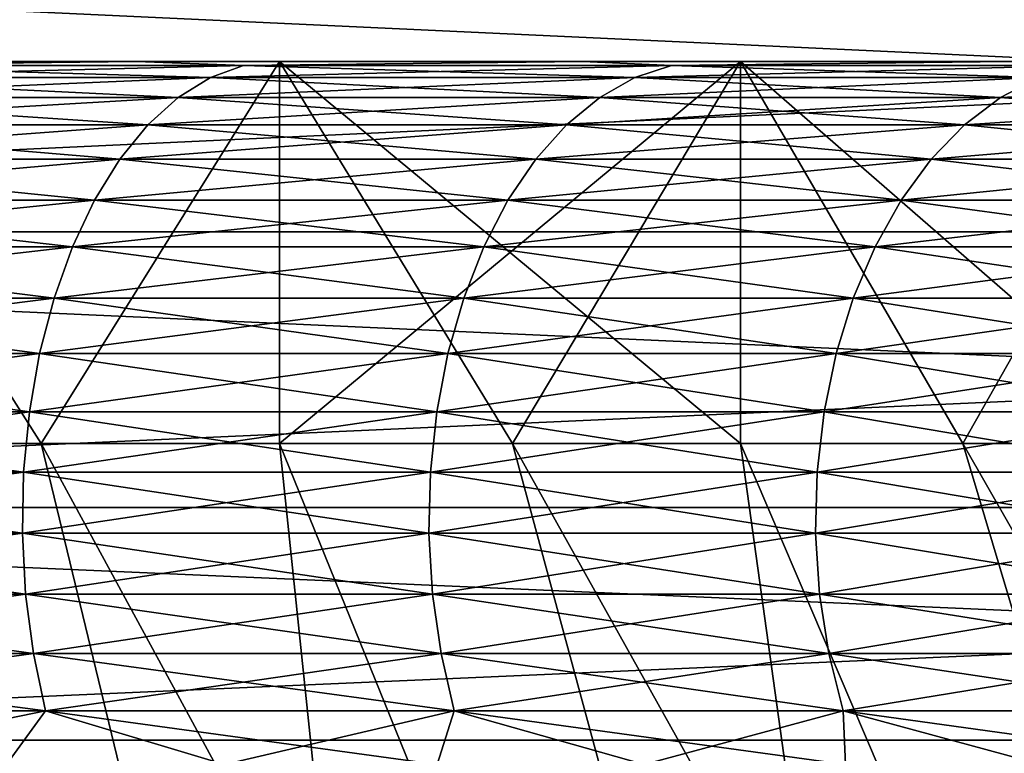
# Model space of a CAD drawing. Header units: metres. Extents: x -105 to 105, y -72 to 59.
# Tile 381 of 414: x 80.552 to 81.84, y 24.344 to 25.305. Entities that reach past the tile are written whole.
import ezdxf

# ---------------------------------------------------------------- set-up
doc = ezdxf.new("R2010")
doc.units = ezdxf.units.M
doc.layers.add('solid_509431_AD150_SW0001', color=7, linetype='CONTINUOUS')

msp = doc.modelspace()

# ---------------------------------------------------------------- linework, layer by layer
at = {"layer": 'solid_509431_AD150_SW0001'}
for points in [[(87.321823, 25.450001, 10.206499), (77.678177, 25.450001, 15.774263), (78.232864, 25.027069, 15.454014)], [(77.678177, 25.450001, -15.774263), (87.321823, 25.450001, -10.206499), (86.767136, 25.027069, -10.526749)], [(77.678177, 25.450001, -15.774263), (86.767136, 25.027069, -10.526749), (78.232857, 25.027073, -15.454017)], [(87.321823, 25.450001, 10.206499), (78.232864, 25.027069, 15.454014), (86.767143, 25.027073, 10.526746)], [(80.705086, 25.25, 8.933756), (80.095459, 25.25, 9.29496), (80.260666, 25.244822, 9.111745)], [(80.892014, 25.25, 9.229664), (80.095459, 25.25, 9.29496), (80.705086, 25.25, 8.933756)], [(80.892014, 25.25, 9.229664), (80.262352, 25.25, 9.60261), (80.095459, 25.25, 9.29496)], [(80.095459, 25.25, -9.29496), (80.262352, 25.25, -9.60261), (80.892014, 25.25, -9.229664)], [(80.705086, 25.25, -8.933756), (80.095459, 25.25, -9.29496), (80.892014, 25.25, -9.229664)], [(80.260666, 25.244822, -9.111745), (80.095459, 25.25, -9.29496), (80.705086, 25.25, -8.933756)], [(80.705086, 25.25, 8.933756), (80.260666, 25.244822, 9.111745), (80.845345, 25.244822, 8.748172)], [(80.260666, 25.244822, -9.111745), (80.705086, 25.25, -8.933756), (80.845345, 25.244822, -8.748172)], [(80.580238, 24.75, -9.421435), (80.262352, 25.25, -9.60261), (80.26223, 24.75, -9.602678)], [(80.26223, 24.75, 9.602678), (80.262352, 25.25, 9.60261), (80.580238, 24.75, 9.421435)], [(80.580238, 24.75, -9.421435), (80.892014, 25.25, -9.229664), (80.262352, 25.25, -9.60261)], [(80.580238, 24.75, 9.421435), (80.262352, 25.25, 9.60261), (80.892014, 25.25, 9.229664)], [(80.89209, 24.75, -9.229615), (80.892014, 25.25, -9.229664), (80.580238, 24.75, -9.421435)], [(80.580238, 24.75, 9.421435), (80.892014, 25.25, 9.229664), (80.89209, 24.75, 9.229615)], [(81.289192, 25.25, 8.532645), (80.705086, 25.25, 8.933756), (80.845345, 25.244822, 8.748172)], [(81.495316, 25.25, 8.815521), (80.705086, 25.25, 8.933756), (81.289192, 25.25, 8.532645)], [(81.495316, 25.25, 8.815521), (80.892014, 25.25, 9.229664), (80.705086, 25.25, 8.933756)], [(80.705086, 25.25, -8.933756), (80.892014, 25.25, -9.229664), (81.495316, 25.25, -8.815521)], [(81.289192, 25.25, -8.532645), (80.705086, 25.25, -8.933756), (81.495316, 25.25, -8.815521)], [(80.845345, 25.244822, -8.748172), (80.705086, 25.25, -8.933756), (81.289192, 25.25, -8.532645)], [(81.289192, 25.25, 8.532645), (80.845345, 25.244822, 8.748172), (81.404984, 25.244822, 8.347137)], [(80.845345, 25.244822, -8.748172), (81.289192, 25.25, -8.532645), (81.404984, 25.244822, -8.347137)], [(81.495277, 24.75, -8.81555), (81.495316, 25.25, -8.815521), (80.892014, 25.25, -9.229664)], [(81.19722, 24.75, -9.027568), (80.892014, 25.25, -9.229664), (80.89209, 24.75, -9.229615)], [(81.495277, 24.75, -8.81555), (80.892014, 25.25, -9.229664), (81.19722, 24.75, -9.027568)], [(80.89209, 24.75, 9.229615), (80.892014, 25.25, 9.229664), (81.495316, 25.25, 8.815521)], [(80.89209, 24.75, 9.229615), (81.495316, 25.25, 8.815521), (81.19722, 24.75, 9.027568)], [(81.19722, 24.75, 9.027568), (81.495316, 25.25, 8.815521), (81.495277, 24.75, 8.81555)], [(81.845238, 25.25, 8.093374), (81.289192, 25.25, 8.532645), (81.404984, 25.244822, 8.347137)], [(82.069618, 25.25, 8.361993), (81.289192, 25.25, 8.532645), (81.845238, 25.25, 8.093374)], [(82.069618, 25.25, 8.361993), (81.495316, 25.25, 8.815521), (81.289192, 25.25, 8.532645)], [(81.289192, 25.25, -8.532645), (81.495316, 25.25, -8.815521), (82.069618, 25.25, -8.361993)], [(81.845238, 25.25, -8.093374), (81.289192, 25.25, -8.532645), (82.069618, 25.25, -8.361993)], [(81.404984, 25.244822, -8.347137), (81.289192, 25.25, -8.532645), (81.845238, 25.25, -8.093374)], [(81.845238, 25.25, 8.093374), (81.404984, 25.244822, 8.347137), (81.937202, 25.244822, 7.910359)], [(81.404984, 25.244822, -8.347137), (81.845238, 25.25, -8.093374), (81.937202, 25.244822, -7.910359)], [(81.786156, 24.75, -8.593639), (81.495316, 25.25, -8.815521), (81.495277, 24.75, -8.81555)], [(81.495277, 24.75, 8.81555), (81.495316, 25.25, 8.815521), (81.786156, 24.75, 8.593639)], [(82.069603, 24.75, -8.362011), (82.069618, 25.25, -8.361993), (81.495316, 25.25, -8.815521)], [(82.069603, 24.75, -8.362011), (81.495316, 25.25, -8.815521), (81.786156, 24.75, -8.593639)], [(81.786156, 24.75, 8.593639), (81.495316, 25.25, 8.815521), (82.069618, 25.25, 8.361993)], [(81.786156, 24.75, 8.593639), (82.069618, 25.25, 8.361993), (82.069603, 24.75, 8.362011)], [(80.260666, 25.244822, 9.111745), (80.221436, 25.229061, 9.043793), (80.80175, 25.229061, 8.682931)], [(80.845345, 25.244822, -8.748172), (80.80175, 25.229061, -8.682931), (80.221436, 25.229061, -9.043793)], [(80.260666, 25.244822, -9.111745), (80.845345, 25.244822, -8.748172), (80.221436, 25.229061, -9.043793)], [(80.845345, 25.244822, 8.748172), (80.260666, 25.244822, 9.111745), (80.80175, 25.229061, 8.682931)], [(80.845345, 25.244822, 8.748172), (80.80175, 25.229061, 8.682931), (81.357216, 25.229061, 8.284887)], [(81.404984, 25.244822, -8.347137), (81.357216, 25.229061, -8.284887), (80.80175, 25.229061, -8.682931)], [(80.845345, 25.244822, -8.748172), (81.404984, 25.244822, -8.347137), (80.80175, 25.229061, -8.682931)], [(81.404984, 25.244822, 8.347137), (80.845345, 25.244822, 8.748172), (81.357216, 25.229061, 8.284887)], [(81.404984, 25.244822, 8.347137), (81.357216, 25.229061, 8.284887), (81.885468, 25.229061, 7.851367)], [(81.937202, 25.244822, -7.910359), (81.885468, 25.229061, -7.851367), (81.357216, 25.229061, -8.284887)], [(81.404984, 25.244822, -8.347137), (81.937202, 25.244822, -7.910359), (81.357216, 25.229061, -8.284887)], [(81.937202, 25.244822, 7.910359), (81.404984, 25.244822, 8.347137), (81.885468, 25.229061, 7.851367)], [(80.221436, 25.229061, 9.043793), (80.183601, 25.202997, 8.978262), (80.759712, 25.202997, 8.620015)], [(80.80175, 25.229061, -8.682931), (80.759712, 25.202997, -8.620015), (80.183601, 25.202997, -8.978262)], [(80.221436, 25.229061, -9.043793), (80.80175, 25.229061, -8.682931), (80.183601, 25.202997, -8.978262)], [(80.80175, 25.229061, 8.682931), (80.221436, 25.229061, 9.043793), (80.759712, 25.202997, 8.620015)], [(80.80175, 25.229061, 8.682931), (80.759712, 25.202997, 8.620015), (81.311157, 25.202997, 8.224855)], [(81.357216, 25.229061, -8.284887), (81.311157, 25.202997, -8.224855), (80.759712, 25.202997, -8.620015)], [(80.80175, 25.229061, -8.682931), (81.357216, 25.229061, -8.284887), (80.759712, 25.202997, -8.620015)], [(81.357216, 25.229061, 8.284887), (80.80175, 25.229061, 8.682931), (81.311157, 25.202997, 8.224855)], [(81.357216, 25.229061, 8.284887), (81.311157, 25.202997, 8.224855), (81.835571, 25.202997, 7.794477)], [(81.885468, 25.229061, -7.851367), (81.835571, 25.202997, -7.794477), (81.311157, 25.202997, -8.224855)], [(81.357216, 25.229061, -8.284887), (81.885468, 25.229061, -7.851367), (81.311157, 25.202997, -8.224855)], [(81.885468, 25.229061, 7.851367), (81.357216, 25.229061, 8.284887), (81.835571, 25.202997, 7.794477)], [(81.885468, 25.229061, 7.851367), (81.835571, 25.202997, 7.794477), (82.330719, 25.202997, 7.33072)], [(82.384224, 25.229061, -7.384226), (82.330719, 25.202997, -7.33072), (81.835571, 25.202997, -7.794477)], [(81.885468, 25.229061, -7.851367), (82.384224, 25.229061, -7.384226), (81.835571, 25.202997, -7.794477)], [(80.183601, 25.202997, 8.978262), (80.147835, 25.167095, 8.916318), (80.719971, 25.167095, 8.560542)], [(80.759712, 25.202997, -8.620015), (80.719971, 25.167095, -8.560542), (80.147835, 25.167095, -8.916318)], [(80.183601, 25.202997, -8.978262), (80.759712, 25.202997, -8.620015), (80.147835, 25.167095, -8.916318)], [(80.759712, 25.202997, 8.620015), (80.183601, 25.202997, 8.978262), (80.719971, 25.167095, 8.560542)], [(80.759712, 25.202997, 8.620015), (80.719971, 25.167095, 8.560542), (81.267609, 25.167095, 8.16811)], [(81.311157, 25.202997, -8.224855), (81.267609, 25.167095, -8.16811), (80.719971, 25.167095, -8.560542)], [(80.759712, 25.202997, -8.620015), (81.311157, 25.202997, -8.224855), (80.719971, 25.167095, -8.560542)], [(81.311157, 25.202997, 8.224855), (80.759712, 25.202997, 8.620015), (81.267609, 25.167095, 8.16811)], [(81.311157, 25.202997, 8.224855), (81.267609, 25.167095, 8.16811), (81.788414, 25.167095, 7.7407)], [(81.835571, 25.202997, -7.794477), (81.788414, 25.167095, -7.7407), (81.267609, 25.167095, -8.16811)], [(81.311157, 25.202997, -8.224855), (81.835571, 25.202997, -7.794477), (81.267609, 25.167095, -8.16811)], [(81.835571, 25.202997, 7.794477), (81.311157, 25.202997, 8.224855), (81.788414, 25.167095, 7.7407)], [(81.835571, 25.202997, 7.794477), (81.788414, 25.167095, 7.7407), (82.280144, 25.167095, 7.280143)], [(82.330719, 25.202997, -7.33072), (82.280144, 25.167095, -7.280143), (81.788414, 25.167095, -7.7407)], [(81.835571, 25.202997, -7.794477), (82.330719, 25.202997, -7.33072), (81.788414, 25.167095, -7.7407)], [(82.330719, 25.202997, 7.33072), (81.835571, 25.202997, 7.794477), (82.280144, 25.167095, 7.280143)], [(80.147835, 25.167095, 8.916318), (80.114784, 25.121994, 8.859063), (80.683243, 25.121994, 8.505572)], [(80.719971, 25.167095, -8.560542), (80.683243, 25.121994, -8.505572), (80.114784, 25.121994, -8.859063)], [(80.147835, 25.167095, -8.916318), (80.719971, 25.167095, -8.560542), (80.114784, 25.121994, -8.859063)], [(80.719971, 25.167095, 8.560542), (80.147835, 25.167095, 8.916318), (80.683243, 25.121994, 8.505572)], [(80.719971, 25.167095, 8.560542), (80.683243, 25.121994, 8.505572), (81.227364, 25.121994, 8.11566)], [(81.267609, 25.167095, -8.16811), (81.227364, 25.121994, -8.11566), (80.683243, 25.121994, -8.505572)], [(80.719971, 25.167095, -8.560542), (81.267609, 25.167095, -8.16811), (80.683243, 25.121994, -8.505572)], [(81.267609, 25.167095, 8.16811), (80.719971, 25.167095, 8.560542), (81.227364, 25.121994, 8.11566)], [(81.267609, 25.167095, 8.16811), (81.227364, 25.121994, 8.11566), (81.74482, 25.121994, 7.690994)], [(81.788414, 25.167095, -7.7407), (81.74482, 25.121994, -7.690994), (81.227364, 25.121994, -8.11566)], [(81.267609, 25.167095, -8.16811), (81.788414, 25.167095, -7.7407), (81.227364, 25.121994, -8.11566)], [(81.788414, 25.167095, 7.7407), (81.267609, 25.167095, 8.16811), (81.74482, 25.121994, 7.690994)], [(81.788414, 25.167095, 7.7407), (81.74482, 25.121994, 7.690994), (82.233391, 25.121994, 7.233395)], [(82.280144, 25.167095, -7.280143), (82.233391, 25.121994, -7.233395), (81.74482, 25.121994, -7.690994)], [(81.788414, 25.167095, -7.7407), (82.280144, 25.167095, -7.280143), (81.74482, 25.121994, -7.690994)], [(82.280144, 25.167095, 7.280143), (81.788414, 25.167095, 7.7407), (82.233391, 25.121994, 7.233395)], [(80.114784, 25.121994, 8.859063), (80.085022, 25.068493, 8.807515), (80.650169, 25.068493, 8.456081)], [(80.683243, 25.121994, -8.505572), (80.650169, 25.068493, -8.456081), (80.085022, 25.068493, -8.807515)], [(80.114784, 25.121994, -8.859063), (80.683243, 25.121994, -8.505572), (80.085022, 25.068493, -8.807515)], [(80.683243, 25.121994, 8.505572), (80.114784, 25.121994, 8.859063), (80.650169, 25.068493, 8.456081)], [(80.683243, 25.121994, 8.505572), (80.650169, 25.068493, 8.456081), (81.191132, 25.068493, 8.068438)], [(81.227364, 25.121994, -8.11566), (81.191132, 25.068493, -8.068438), (80.650169, 25.068493, -8.456081)], [(80.683243, 25.121994, -8.505572), (81.227364, 25.121994, -8.11566), (80.650169, 25.068493, -8.456081)], [(81.227364, 25.121994, 8.11566), (80.683243, 25.121994, 8.505572), (81.191132, 25.068493, 8.068438)], [(81.227364, 25.121994, 8.11566), (81.191132, 25.068493, 8.068438), (81.705574, 25.068493, 7.646243)], [(81.74482, 25.121994, -7.690994), (81.705574, 25.068493, -7.646243), (81.191132, 25.068493, -8.068438)], [(81.227364, 25.121994, -8.11566), (81.74482, 25.121994, -7.690994), (81.191132, 25.068493, -8.068438)], [(81.74482, 25.121994, 7.690994), (81.227364, 25.121994, 8.11566), (81.705574, 25.068493, 7.646243)], [(81.74482, 25.121994, 7.690994), (81.705574, 25.068493, 7.646243), (82.191307, 25.068493, 7.191307)], [(82.233391, 25.121994, -7.233395), (82.191307, 25.068493, -7.191307), (81.705574, 25.068493, -7.646243)], [(81.74482, 25.121994, -7.690994), (82.233391, 25.121994, -7.233395), (81.705574, 25.068493, -7.646243)], [(82.233391, 25.121994, 7.233395), (81.74482, 25.121994, 7.690994), (82.191307, 25.068493, 7.191307)], [(80.085022, 25.068493, 8.807515), (80.059082, 25.007549, 8.762593), (80.621353, 25.007549, 8.412951)], [(80.650169, 25.068493, -8.456081), (80.621353, 25.007549, -8.412951), (80.059082, 25.007549, -8.762593)], [(80.085022, 25.068493, -8.807515), (80.650169, 25.068493, -8.456081), (80.059082, 25.007549, -8.762593)], [(80.650169, 25.068493, 8.456081), (80.085022, 25.068493, 8.807515), (80.621353, 25.007549, 8.412951)], [(80.650169, 25.068493, 8.456081), (80.621353, 25.007549, 8.412951), (81.159554, 25.007549, 8.027285)], [(81.191132, 25.068493, -8.068438), (81.159554, 25.007549, -8.027285), (80.621353, 25.007549, -8.412951)], [(80.650169, 25.068493, -8.456081), (81.191132, 25.068493, -8.068438), (80.621353, 25.007549, -8.412951)], [(81.191132, 25.068493, 8.068438), (80.650169, 25.068493, 8.456081), (81.159554, 25.007549, 8.027285)], [(81.191132, 25.068493, 8.068438), (81.159554, 25.007549, 8.027285), (81.671371, 25.007549, 7.607244)], [(81.705574, 25.068493, -7.646243), (81.671371, 25.007549, -7.607244), (81.159554, 25.007549, -8.027285)], [(81.191132, 25.068493, -8.068438), (81.705574, 25.068493, -7.646243), (81.159554, 25.007549, -8.027285)], [(81.705574, 25.068493, 7.646243), (81.191132, 25.068493, 8.068438), (81.671371, 25.007549, 7.607244)], [(81.705574, 25.068493, 7.646243), (81.671371, 25.007549, 7.607244), (82.154625, 25.007549, 7.154627)], [(82.191307, 25.068493, -7.191307), (82.154625, 25.007549, -7.154627), (81.671371, 25.007549, -7.607244)], [(81.705574, 25.068493, -7.646243), (82.191307, 25.068493, -7.191307), (81.671371, 25.007549, -7.607244)], [(82.191307, 25.068493, 7.191307), (81.705574, 25.068493, 7.646243), (82.154625, 25.007549, 7.154627)], [(78.232857, 25.027073, -15.454017), (86.767136, 25.027069, -10.526749), (86.236435, 24.666332, -10.833148)], [(78.232857, 25.027073, -15.454017), (86.236435, 24.666332, -10.833148), (78.763557, 24.666334, -15.147616)], [(86.767143, 25.027073, 10.526746), (78.232864, 25.027069, 15.454014), (78.763565, 24.666332, 15.147614)], [(86.767143, 25.027073, 10.526746), (78.763565, 24.666332, 15.147614), (86.236443, 24.666334, 10.833145)], [(80.059082, 25.007549, 8.762593), (80.037437, 24.940241, 8.725095), (80.597298, 24.940241, 8.376949)], [(80.621353, 25.007549, -8.412951), (80.597298, 24.940241, -8.376949), (80.037437, 24.940241, -8.725095)], [(80.059082, 25.007549, -8.762593), (80.621353, 25.007549, -8.412951), (80.037437, 24.940241, -8.725095)], [(80.621353, 25.007549, 8.412951), (80.059082, 25.007549, 8.762593), (80.597298, 24.940241, 8.376949)], [(80.621353, 25.007549, 8.412951), (80.597298, 24.940241, 8.376949), (81.133194, 24.940241, 7.992933)], [(81.159554, 25.007549, -8.027285), (81.133194, 24.940241, -7.992933), (80.597298, 24.940241, -8.376949)], [(80.621353, 25.007549, -8.412951), (81.159554, 25.007549, -8.027285), (80.597298, 24.940241, -8.376949)], [(81.159554, 25.007549, 8.027285), (80.621353, 25.007549, 8.412951), (81.133194, 24.940241, 7.992933)], [(81.159554, 25.007549, 8.027285), (81.133194, 24.940241, 7.992933), (81.642822, 24.940241, 7.574689)], [(81.671371, 25.007549, -7.607244), (81.642822, 24.940241, -7.574689), (81.133194, 24.940241, -7.992933)], [(81.159554, 25.007549, -8.027285), (81.671371, 25.007549, -7.607244), (81.133194, 24.940241, -7.992933)], [(81.671371, 25.007549, 7.607244), (81.159554, 25.007549, 8.027285), (81.642822, 24.940241, 7.574689)], [(81.671371, 25.007549, 7.607244), (81.642822, 24.940241, 7.574689), (82.124008, 24.940241, 7.12401)], [(82.154625, 25.007549, -7.154627), (82.124008, 24.940241, -7.12401), (81.642822, 24.940241, -7.574689)], [(81.671371, 25.007549, -7.607244), (82.154625, 25.007549, -7.154627), (81.642822, 24.940241, -7.574689)], [(82.154625, 25.007549, 7.154627), (81.671371, 25.007549, 7.607244), (82.124008, 24.940241, 7.12401)], [(80.037437, 24.940241, 8.725095), (80.020454, 24.867771, 8.695687), (80.57843, 24.867771, 8.348716)], [(80.597298, 24.940241, -8.376949), (80.57843, 24.867771, -8.348716), (80.020454, 24.867771, -8.695687)], [(80.037437, 24.940241, -8.725095), (80.597298, 24.940241, -8.376949), (80.020454, 24.867771, -8.695687)], [(80.597298, 24.940241, 8.376949), (80.037437, 24.940241, 8.725095), (80.57843, 24.867771, 8.348716)], [(80.597298, 24.940241, 8.376949), (80.57843, 24.867771, 8.348716), (81.112518, 24.867771, 7.965994)], [(81.133194, 24.940241, -7.992933), (81.112518, 24.867771, -7.965994), (80.57843, 24.867771, -8.348716)], [(80.597298, 24.940241, -8.376949), (81.133194, 24.940241, -7.992933), (80.57843, 24.867771, -8.348716)], [(81.133194, 24.940241, 7.992933), (80.597298, 24.940241, 8.376949), (81.112518, 24.867771, 7.965994)], [(81.133194, 24.940241, 7.992933), (81.112518, 24.867771, 7.965994), (81.620438, 24.867771, 7.54916)], [(81.642822, 24.940241, -7.574689), (81.620438, 24.867771, -7.54916), (81.112518, 24.867771, -7.965994)], [(81.133194, 24.940241, -7.992933), (81.642822, 24.940241, -7.574689), (81.112518, 24.867771, -7.965994)], [(81.642822, 24.940241, 7.574689), (81.133194, 24.940241, 7.992933), (81.620438, 24.867771, 7.54916)], [(81.642822, 24.940241, 7.574689), (81.620438, 24.867771, 7.54916), (82.099998, 24.867771, 7.099999)], [(82.124008, 24.940241, -7.12401), (82.099998, 24.867771, -7.099999), (81.620438, 24.867771, -7.54916)], [(81.642822, 24.940241, -7.574689), (82.124008, 24.940241, -7.12401), (81.620438, 24.867771, -7.54916)], [(82.124008, 24.940241, 7.12401), (81.642822, 24.940241, 7.574689), (82.099998, 24.867771, 7.099999)], [(80.020454, 24.867771, 8.695687), (80.008453, 24.791426, 8.674895), (80.565094, 24.791426, 8.328753)], [(80.57843, 24.867771, -8.348716), (80.565094, 24.791426, -8.328753), (80.008453, 24.791426, -8.674895)], [(80.020454, 24.867771, -8.695687), (80.57843, 24.867771, -8.348716), (80.008453, 24.791426, -8.674895)], [(80.57843, 24.867771, 8.348716), (80.020454, 24.867771, 8.695687), (80.565094, 24.791426, 8.328753)], [(80.57843, 24.867771, 8.348716), (80.565094, 24.791426, 8.328753), (81.097908, 24.791426, 7.946946)], [(81.112518, 24.867771, -7.965994), (81.097908, 24.791426, -7.946946), (80.565094, 24.791426, -8.328753)], [(80.57843, 24.867771, -8.348716), (81.112518, 24.867771, -7.965994), (80.565094, 24.791426, -8.328753)], [(81.112518, 24.867771, 7.965994), (80.57843, 24.867771, 8.348716), (81.097908, 24.791426, 7.946946)], [(81.112518, 24.867771, 7.965994), (81.097908, 24.791426, 7.946946), (81.604607, 24.791426, 7.531109)], [(81.620438, 24.867771, -7.54916), (81.604607, 24.791426, -7.531109), (81.097908, 24.791426, -7.946946)], [(81.112518, 24.867771, -7.965994), (81.620438, 24.867771, -7.54916), (81.097908, 24.791426, -7.946946)], [(81.620438, 24.867771, 7.54916), (81.112518, 24.867771, 7.965994), (81.604607, 24.791426, 7.531109)], [(81.620438, 24.867771, 7.54916), (81.604607, 24.791426, 7.531109), (82.083023, 24.791426, 7.083022)], [(82.099998, 24.867771, -7.099999), (82.083023, 24.791426, -7.083022), (81.604607, 24.791426, -7.531109)], [(81.620438, 24.867771, -7.54916), (82.099998, 24.867771, -7.099999), (81.604607, 24.791426, -7.531109)], [(82.099998, 24.867771, 7.099999), (81.620438, 24.867771, 7.54916), (82.083023, 24.791426, 7.083022)], [(80.008453, 24.791426, 8.674895), (80.001633, 24.712564, 8.663087), (80.557518, 24.712564, 8.317416)], [(80.565094, 24.791426, -8.328753), (80.557518, 24.712564, -8.317416), (80.001633, 24.712564, -8.663087)], [(80.008453, 24.791426, -8.674895), (80.565094, 24.791426, -8.328753), (80.001633, 24.712564, -8.663087)], [(80.565094, 24.791426, 8.328753), (80.008453, 24.791426, 8.674895), (80.557518, 24.712564, 8.317416)], [(80.565094, 24.791426, 8.328753), (80.557518, 24.712564, 8.317416), (81.089607, 24.712564, 7.936128)], [(81.097908, 24.791426, -7.946946), (81.089607, 24.712564, -7.936128), (80.557518, 24.712564, -8.317416)], [(80.565094, 24.791426, -8.328753), (81.097908, 24.791426, -7.946946), (80.557518, 24.712564, -8.317416)], [(81.097908, 24.791426, 7.946946), (80.565094, 24.791426, 8.328753), (81.089607, 24.712564, 7.936128)], [(81.097908, 24.791426, 7.946946), (81.089607, 24.712564, 7.936128), (81.595612, 24.712564, 7.520857)], [(81.604607, 24.791426, -7.531109), (81.595612, 24.712564, -7.520857), (81.089607, 24.712564, -7.936128)], [(81.097908, 24.791426, -7.946946), (81.604607, 24.791426, -7.531109), (81.089607, 24.712564, -7.936128)], [(81.604607, 24.791426, 7.531109), (81.097908, 24.791426, 7.946946), (81.595612, 24.712564, 7.520857)], [(81.604607, 24.791426, 7.531109), (81.595612, 24.712564, 7.520857), (82.07338, 24.712564, 7.07338)], [(82.083023, 24.791426, -7.083022), (82.07338, 24.712564, -7.07338), (81.595612, 24.712564, -7.520857)], [(81.604607, 24.791426, -7.531109), (82.083023, 24.791426, -7.083022), (81.595612, 24.712564, -7.520857)], [(82.083023, 24.791426, 7.083022), (81.604607, 24.791426, 7.531109), (82.07338, 24.712564, 7.07338)], [(81.129105, 22.484085, -10.61594), (80.26223, 24.75, -9.602678), (79.938576, 24.75, -9.773073)], [(80.421692, 22.484085, -10.994062), (81.129105, 22.484085, -10.61594), (79.938576, 24.75, -9.773073)], [(81.129105, 22.484085, 10.61594), (80.26223, 24.75, 9.602678), (80.580238, 24.75, 9.421435)], [(81.129105, 22.484085, 10.61594), (80.421692, 22.484085, 10.994062), (80.26223, 24.75, 9.602678)], [(81.129105, 22.484085, -10.61594), (80.580238, 24.75, -9.421435), (80.26223, 24.75, -9.602678)], [(81.129105, 22.484085, 10.61594), (80.580238, 24.75, 9.421435), (80.89209, 24.75, 9.229615)], [(81.810318, 22.484085, -10.192335), (80.89209, 24.75, -9.229615), (80.580238, 24.75, -9.421435)], [(81.129105, 22.484085, -10.61594), (81.810318, 22.484085, -10.192335), (80.580238, 24.75, -9.421435)], [(81.810318, 22.484085, 10.192335), (80.89209, 24.75, 9.229615), (81.19722, 24.75, 9.027568)], [(81.810318, 22.484085, 10.192335), (81.129105, 22.484085, 10.61594), (80.89209, 24.75, 9.229615)], [(81.810318, 22.484085, -10.192335), (81.19722, 24.75, -9.027568), (80.89209, 24.75, -9.229615)], [(81.810318, 22.484085, 10.192335), (81.19722, 24.75, 9.027568), (81.495277, 24.75, 8.81555)], [(82.462326, 22.484085, -9.725108), (81.495277, 24.75, -8.81555), (81.19722, 24.75, -9.027568)], [(81.810318, 22.484085, -10.192335), (82.462326, 22.484085, -9.725108), (81.19722, 24.75, -9.027568)], [(82.462326, 22.484085, 9.725108), (81.495277, 24.75, 8.81555), (81.786156, 24.75, 8.593639)], [(82.462326, 22.484085, 9.725108), (81.810318, 22.484085, 10.192335), (81.495277, 24.75, 8.81555)], [(82.462326, 22.484085, -9.725108), (81.786156, 24.75, -8.593639), (81.495277, 24.75, -8.81555)], [(82.462326, 22.484085, 9.725108), (81.786156, 24.75, 8.593639), (82.069603, 24.75, 8.362011)], [(83.082413, 22.484085, -9.216219), (82.069603, 24.75, -8.362011), (81.786156, 24.75, -8.593639)], [(82.462326, 22.484085, -9.725108), (83.082413, 22.484085, -9.216219), (81.786156, 24.75, -8.593639)], [(80.001633, 24.712564, 8.663087), (80.00013, 24.632591, 8.660473), (80.55584, 24.632591, 8.314906)], [(80.557518, 24.712564, -8.317416), (80.55584, 24.632591, -8.314906), (80.00013, 24.632591, -8.660473)], [(80.001633, 24.712564, -8.663087), (80.557518, 24.712564, -8.317416), (80.00013, 24.632591, -8.660473)], [(80.557518, 24.712564, 8.317416), (80.001633, 24.712564, 8.663087), (80.55584, 24.632591, 8.314906)], [(80.557518, 24.712564, 8.317416), (80.55584, 24.632591, 8.314906), (81.087769, 24.632591, 7.933734)], [(81.089607, 24.712564, -7.936128), (81.087769, 24.632591, -7.933734), (80.55584, 24.632591, -8.314906)], [(80.557518, 24.712564, -8.317416), (81.089607, 24.712564, -7.936128), (80.55584, 24.632591, -8.314906)], [(81.089607, 24.712564, 7.936128), (80.557518, 24.712564, 8.317416), (81.087769, 24.632591, 7.933734)], [(81.089607, 24.712564, 7.936128), (81.087769, 24.632591, 7.933734), (81.593628, 24.632591, 7.518588)], [(81.595612, 24.712564, -7.520857), (81.593628, 24.632591, -7.518588), (81.087769, 24.632591, -7.933734)], [(81.089607, 24.712564, -7.936128), (81.595612, 24.712564, -7.520857), (81.087769, 24.632591, -7.933734)], [(81.595612, 24.712564, 7.520857), (81.089607, 24.712564, 7.936128), (81.593628, 24.632591, 7.518588)], [(81.595612, 24.712564, 7.520857), (81.593628, 24.632591, 7.518588), (82.071243, 24.632591, 7.071247)], [(82.07338, 24.712564, -7.07338), (82.071243, 24.632591, -7.071247), (81.593628, 24.632591, -7.518588)], [(81.595612, 24.712564, -7.520857), (82.07338, 24.712564, -7.07338), (81.593628, 24.632591, -7.518588)], [(82.07338, 24.712564, 7.07338), (81.595612, 24.712564, 7.520857), (82.071243, 24.632591, 7.071247)], [(78.763557, 24.666334, -15.147616), (86.236435, 24.666332, -10.833148), (85.726868, 24.361702, -11.127349)], [(78.763557, 24.666334, -15.147616), (85.726868, 24.361702, -11.127349), (79.273132, 24.361704, -14.853415)], [(86.236443, 24.666334, 10.833145), (78.763565, 24.666332, 15.147614), (79.273132, 24.361702, 14.853414)], [(86.236443, 24.666334, 10.833145), (79.273132, 24.361702, 14.853414), (85.726868, 24.361704, 11.127347)], [(80.00013, 24.632591, 8.660473), (80.003952, 24.552925, 8.6671), (80.560097, 24.552925, 8.321269)], [(80.55584, 24.632591, 8.314906), (80.00013, 24.632591, 8.660473), (80.560097, 24.552925, 8.321269)], [(80.00013, 24.632591, -8.660473), (80.55584, 24.632591, -8.314906), (80.003952, 24.552925, -8.6671)], [(80.55584, 24.632591, -8.314906), (80.560097, 24.552925, -8.321269), (80.003952, 24.552925, -8.6671)], [(80.55584, 24.632591, 8.314906), (80.560097, 24.552925, 8.321269), (81.09243, 24.552925, 7.939805)], [(81.087769, 24.632591, 7.933734), (80.55584, 24.632591, 8.314906), (81.09243, 24.552925, 7.939805)], [(80.55584, 24.632591, -8.314906), (81.087769, 24.632591, -7.933734), (80.560097, 24.552925, -8.321269)], [(81.087769, 24.632591, -7.933734), (81.09243, 24.552925, -7.939805), (80.560097, 24.552925, -8.321269)], [(81.087769, 24.632591, 7.933734), (81.09243, 24.552925, 7.939805), (81.598671, 24.552925, 7.524341)], [(81.593628, 24.632591, 7.518588), (81.087769, 24.632591, 7.933734), (81.598671, 24.552925, 7.524341)], [(81.087769, 24.632591, -7.933734), (81.593628, 24.632591, -7.518588), (81.09243, 24.552925, -7.939805)], [(81.593628, 24.632591, -7.518588), (81.598671, 24.552925, -7.524341), (81.09243, 24.552925, -7.939805)], [(81.593628, 24.632591, 7.518588), (81.598671, 24.552925, 7.524341), (82.07666, 24.552925, 7.076657)], [(82.071243, 24.632591, 7.071247), (81.593628, 24.632591, 7.518588), (82.07666, 24.552925, 7.076657)], [(81.593628, 24.632591, -7.518588), (82.071243, 24.632591, -7.071247), (81.598671, 24.552925, -7.524341)], [(82.071243, 24.632591, -7.071247), (82.07666, 24.552925, -7.076657), (81.598671, 24.552925, -7.524341)], [(80.003952, 24.552925, 8.6671), (80.013046, 24.474989, 8.68285), (80.570198, 24.474989, 8.33639)], [(80.560097, 24.552925, 8.321269), (80.003952, 24.552925, 8.6671), (80.570198, 24.474989, 8.33639)], [(80.003952, 24.552925, -8.6671), (80.560097, 24.552925, -8.321269), (80.013046, 24.474989, -8.68285)], [(80.560097, 24.552925, -8.321269), (80.570198, 24.474989, -8.33639), (80.013046, 24.474989, -8.68285)], [(80.560097, 24.552925, 8.321269), (80.570198, 24.474989, 8.33639), (81.1035, 24.474989, 7.954233)], [(81.09243, 24.552925, 7.939805), (80.560097, 24.552925, 8.321269), (81.1035, 24.474989, 7.954233)], [(80.560097, 24.552925, -8.321269), (81.09243, 24.552925, -7.939805), (80.570198, 24.474989, -8.33639)], [(81.09243, 24.552925, -7.939805), (81.1035, 24.474989, -7.954233), (80.570198, 24.474989, -8.33639)], [(81.09243, 24.552925, 7.939805), (81.1035, 24.474989, 7.954233), (81.610664, 24.474989, 7.538015)], [(81.598671, 24.552925, 7.524341), (81.09243, 24.552925, 7.939805), (81.610664, 24.474989, 7.538015)], [(81.09243, 24.552925, -7.939805), (81.598671, 24.552925, -7.524341), (81.1035, 24.474989, -7.954233)], [(81.598671, 24.552925, -7.524341), (81.610664, 24.474989, -7.538015), (81.1035, 24.474989, -7.954233)], [(81.598671, 24.552925, 7.524341), (81.610664, 24.474989, 7.538015), (82.089516, 24.474989, 7.089518)], [(82.07666, 24.552925, 7.076657), (81.598671, 24.552925, 7.524341), (82.089516, 24.474989, 7.089518)], [(81.598671, 24.552925, -7.524341), (82.07666, 24.552925, -7.076657), (81.610664, 24.474989, -7.538015)], [(82.07666, 24.552925, -7.076657), (82.089516, 24.474989, -7.089518), (81.610664, 24.474989, -7.538015)], [(80.013046, 24.474989, 8.68285), (80.027245, 24.400164, 8.707443), (80.585976, 24.400164, 8.360003)], [(80.570198, 24.474989, 8.33639), (80.013046, 24.474989, 8.68285), (80.585976, 24.400164, 8.360003)], [(80.013046, 24.474989, -8.68285), (80.570198, 24.474989, -8.33639), (80.027245, 24.400164, -8.707443)], [(80.570198, 24.474989, -8.33639), (80.585976, 24.400164, -8.360003), (80.027245, 24.400164, -8.707443)], [(80.570198, 24.474989, 8.33639), (80.585976, 24.400164, 8.360003), (81.120789, 24.400164, 7.976763)], [(81.1035, 24.474989, 7.954233), (80.570198, 24.474989, 8.33639), (81.120789, 24.400164, 7.976763)], [(80.570198, 24.474989, -8.33639), (81.1035, 24.474989, -7.954233), (80.585976, 24.400164, -8.360003)], [(81.1035, 24.474989, -7.954233), (81.120789, 24.400164, -7.976763), (80.585976, 24.400164, -8.360003)], [(81.1035, 24.474989, 7.954233), (81.120789, 24.400164, 7.976763), (81.629387, 24.400164, 7.559365)], [(81.610664, 24.474989, 7.538015), (81.1035, 24.474989, 7.954233), (81.629387, 24.400164, 7.559365)], [(81.1035, 24.474989, -7.954233), (81.610664, 24.474989, -7.538015), (81.120789, 24.400164, -7.976763)], [(81.610664, 24.474989, -7.538015), (81.629387, 24.400164, -7.559365), (81.120789, 24.400164, -7.976763)], [(81.610664, 24.474989, 7.538015), (81.629387, 24.400164, 7.559365), (82.109596, 24.400164, 7.109598)], [(82.089516, 24.474989, 7.089518), (81.610664, 24.474989, 7.538015), (82.109596, 24.400164, 7.109598)], [(81.610664, 24.474989, -7.538015), (82.089516, 24.474989, -7.089518), (81.629387, 24.400164, -7.559365)], [(82.089516, 24.474989, -7.089518), (82.109596, 24.400164, -7.109598), (81.629387, 24.400164, -7.559365)], [(80.585976, 24.400164, 8.360003), (80.027245, 24.400164, 8.707443), (80.535278, 24.329853, 8.43921)], [(80.027245, 24.400164, -8.707443), (80.585976, 24.400164, -8.360003), (80.243927, 24.329853, -8.62327)], [(80.585976, 24.400164, -8.360003), (80.535278, 24.329853, -8.43921), (80.243927, 24.329853, -8.62327)], [(80.585976, 24.400164, 8.360003), (80.535278, 24.329853, 8.43921), (80.820175, 24.329853, 8.245309)], [(80.585976, 24.400164, -8.360003), (80.820175, 24.329853, -8.245309), (80.535278, 24.329853, -8.43921)], [(80.585976, 24.400164, 8.360003), (80.820175, 24.329853, 8.245309), (81.098289, 24.329853, 8.041795)], [(81.120789, 24.400164, 7.976763), (80.585976, 24.400164, 8.360003), (81.098289, 24.329853, 8.041795)], [(80.585976, 24.400164, -8.360003), (81.120789, 24.400164, -7.976763), (80.820175, 24.329853, -8.245309)], [(81.120789, 24.400164, -7.976763), (81.098289, 24.329853, -8.041795), (80.820175, 24.329853, -8.245309)], [(81.120789, 24.400164, 7.976763), (81.098289, 24.329853, 8.041795), (81.369286, 24.329853, 7.828905)], [(81.120789, 24.400164, -7.976763), (81.369286, 24.329853, -7.828905), (81.098289, 24.329853, -8.041795)], [(81.120789, 24.400164, 7.976763), (81.369286, 24.329853, 7.828905), (81.632858, 24.329853, 7.606886)], [(81.629387, 24.400164, 7.559365), (81.120789, 24.400164, 7.976763), (81.632858, 24.329853, 7.606886)], [(81.120789, 24.400164, -7.976763), (81.629387, 24.400164, -7.559365), (81.369286, 24.329853, -7.828905)], [(81.629387, 24.400164, -7.559365), (81.632858, 24.329853, -7.606886), (81.369286, 24.329853, -7.828905)], [(81.629387, 24.400164, 7.559365), (81.632858, 24.329853, 7.606886), (81.888702, 24.329853, 7.375998)], [(81.629387, 24.400164, 7.559365), (81.888702, 24.329853, 7.375998), (82.136513, 24.329853, 7.13651)], [(82.109596, 24.400164, 7.109598), (81.629387, 24.400164, 7.559365), (82.136513, 24.329853, 7.13651)], [(81.629387, 24.400164, -7.559365), (81.888702, 24.329853, -7.375998), (81.632858, 24.329853, -7.606886)], [(81.629387, 24.400164, -7.559365), (82.109596, 24.400164, -7.109598), (81.888702, 24.329853, -7.375998)], [(85.726868, 24.361704, 11.127347), (79.273132, 24.361702, 14.853414), (79.764755, 24.107826, 14.569573)], [(79.273132, 24.361704, -14.853415), (85.726868, 24.361702, -11.127349), (85.235245, 24.107826, -11.411188)], [(79.273132, 24.361704, -14.853415), (85.235245, 24.107826, -11.411188), (79.764755, 24.107826, -14.569573)], [(85.726868, 24.361704, 11.127347), (79.764755, 24.107826, 14.569573), (85.235245, 24.107826, 11.411188)]]:
    msp.add_3dface(points, dxfattribs=at)

doc.saveas('drawing.dxf')
